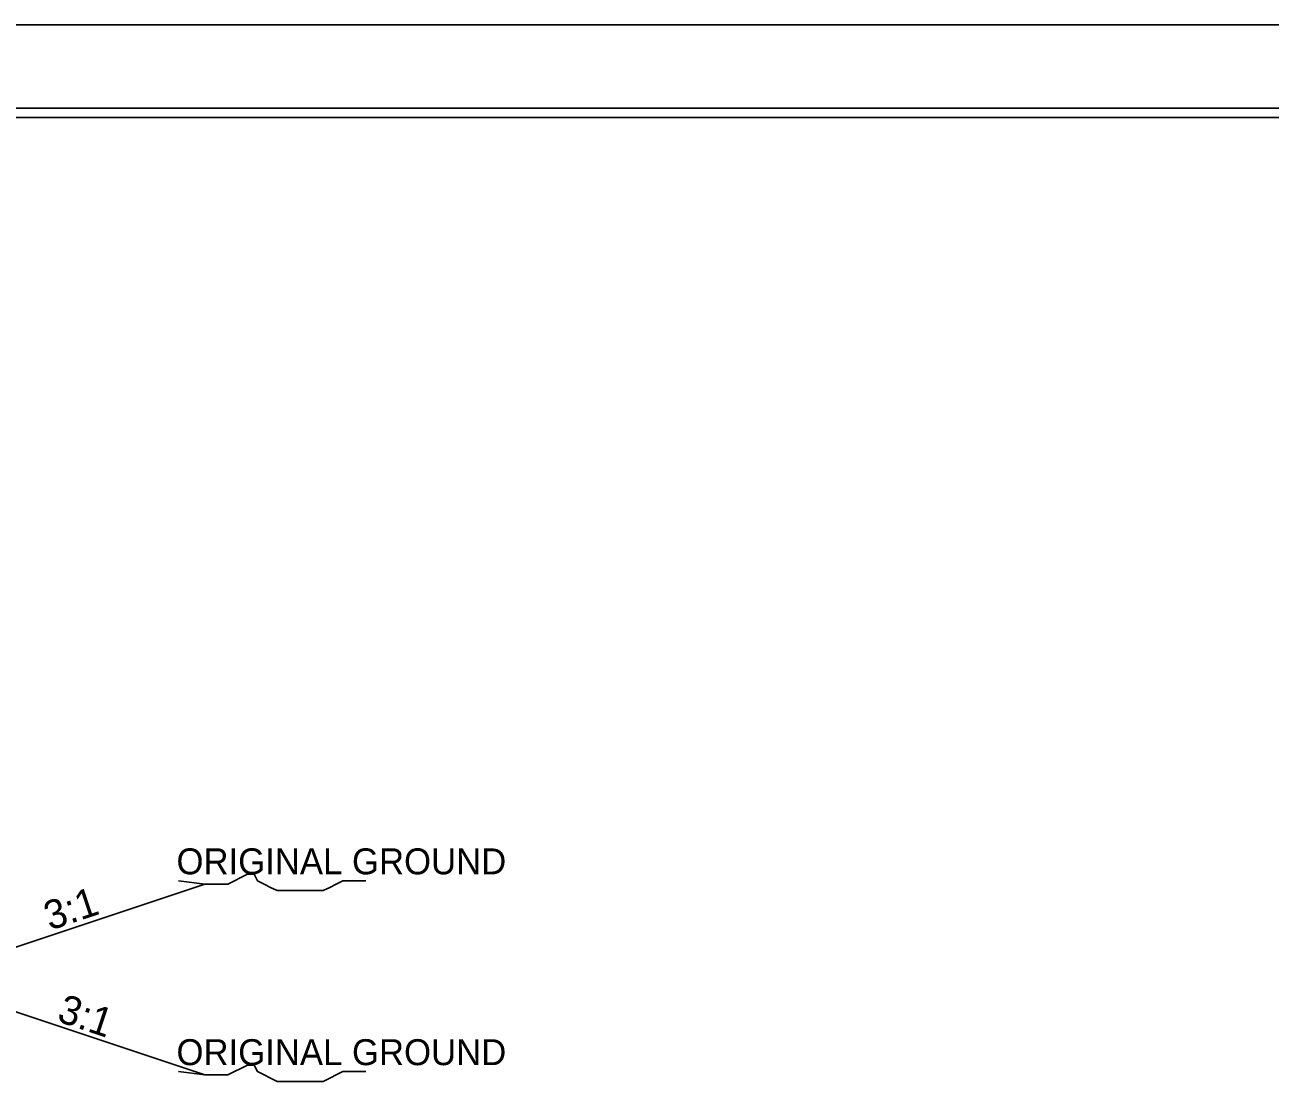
# Model space of a CAD drawing. Extents: x 958711 to 962106, y 831169 to 840840.
# Drawn here: x 959723.1 to 960059, y 835655.4 to 835942.4 of the extents above; entities that cross this region are included whole.
import ezdxf

# ---------------------------------------------------------------- set-up
doc = ezdxf.new("R2010")
doc.units = 0
for name, color, linetype in [('Old_Level_1', 7, 'Continuous'), ('Old_Level_21', 7, 'Continuous'), ('Old_Level_3', 7, 'Continuous'), ('Sheet Plot Border Inside CELL', 7, 'Continuous'), ('Sheet Plot Border Outside CELL', 7, 'Continuous'), ('Sheet Typical CELL', 7, 'Continuous')]:
    doc.layers.add(name, color=color, linetype=linetype)

msp = doc.modelspace()

# ---------------------------------------------------------------- linework, layer by layer
at = {"layer": 'Old_Level_1'}
for p, q in [((959694.48, 835685), (959771.66, 835710.73)), ((959771.66, 835659.27), (959694.48, 835685))]:
    msp.add_line(p, q, dxfattribs=at)
at = {"layer": 'Old_Level_21'}
for points in [[(959764.57, 835711.61), (959771.66, 835710.73), (959773.44, 835710.73), (959776.1, 835710.73), (959777.88, 835710.73), (959779.65, 835711.61), (959781.42, 835712.51), (959783.19, 835713.39), (959784.97, 835713.39), (959785.87, 835711.61), (959787.63, 835710.73), (959789.41, 835709.83), (959791.17, 835708.96), (959792.95, 835708.96), (959794.72, 835708.96), (959796.5, 835708.96), (959798.27, 835708.96), (959800.05, 835708.96), (959801.82, 835708.96), (959803.59, 835708.96), (959805.36, 835709.83), (959807.13, 835710.73), (959808.9, 835711.61), (959811.57, 835711.61), (959813.34, 835711.61), (959815.12, 835711.61)], [(959764.57, 835660.15), (959771.66, 835659.27), (959773.44, 835659.27), (959776.1, 835659.27), (959777.88, 835659.27), (959779.65, 835660.15), (959781.42, 835661.04), (959783.19, 835661.92), (959784.97, 835661.92), (959785.87, 835660.15), (959787.63, 835659.27), (959789.41, 835658.37), (959791.17, 835657.5), (959792.95, 835657.5), (959794.72, 835657.5), (959796.5, 835657.5), (959798.27, 835657.5), (959800.05, 835657.5), (959801.82, 835657.5), (959803.59, 835657.5), (959805.36, 835658.37), (959807.13, 835659.27), (959808.9, 835660.15), (959811.57, 835660.15), (959813.34, 835660.15), (959815.12, 835660.15)]]:
    msp.add_lwpolyline(points, dxfattribs=at)
at = {"layer": 'Sheet Plot Border Inside CELL'}
msp.add_lwpolyline([(960390.3, 835919.97), (958723.8, 835919.97), (958723.8, 834864.87), (960390.3, 834864.87)], close=True, dxfattribs=at)
at = {"layer": 'Sheet Plot Border Outside CELL'}
msp.add_lwpolyline([(960394.8, 835942.42), (958710.8, 835942.42), (958710.8, 834842.42), (960394.8, 834842.42)], close=True, dxfattribs=at)
at = {"layer": 'Sheet Typical CELL'}
msp.add_lwpolyline([(960377.8, 835917.42), (958877.8, 835917.42), (958877.8, 834867.42), (960377.8, 834867.42)], close=True, dxfattribs=at)

# ---------------------------------------------------------------- texts
at = {"layer": 'Old_Level_21'}
for p in [(959764.03, 835713.36), (959764.03, 835661.9)]:
    msp.add_text('ORIGINAL GROUND', height=7, dxfattribs=at).set_placement(p)
at = {"layer": 'Old_Level_3'}
for rotation, p in [(18.4384, (959729.89, 835698.16)), (341.5616, (959731.47, 835673.83))]:
    msp.add_text('3:1', height=7.801, rotation=rotation, dxfattribs=at).set_placement(p)

doc.saveas('drawing.dxf')
